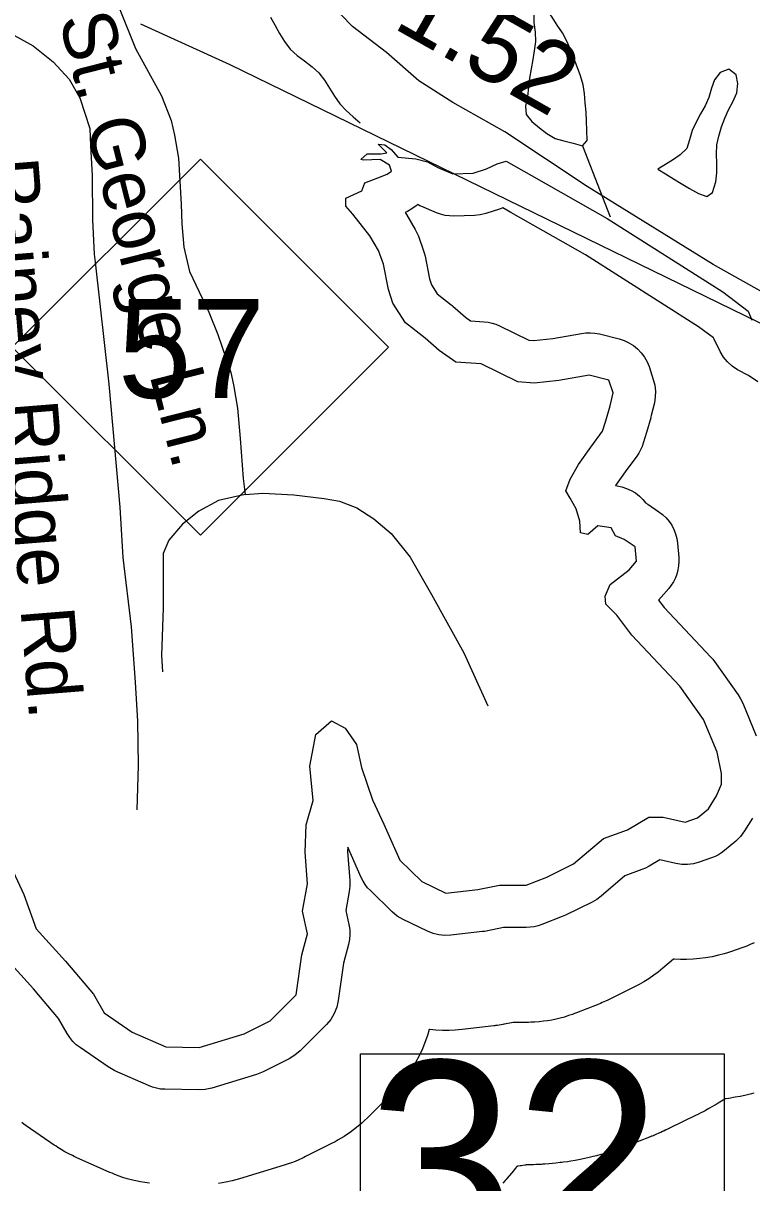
# Model space of a CAD drawing. Extents: x 1950930 to 2061844, y 904556 to 1017002.
# Drawn here: x 1963116 to 1964405, y 992041 to 994094 of the extents above; entities that cross this region are included whole.
import ezdxf

# ---------------------------------------------------------------- set-up
doc = ezdxf.new("R2010")
doc.units = 0
for name, color, linetype in [('Exist Hydrographic Buffer Line', 7, 'Continuous'), ('Exist Hydrographic Lake Shore', 7, 'Continuous'), ('Exist Hydrographic Misc Water Feature', 7, 'Continuous'), ('Exist Road Non-System Type 51', 7, 'Continuous'), ('Exist Road Non-System Type 51 Label', 7, 'Continuous'), ('Exist Road Primary NC Attributed', 7, 'Continuous'), ('Exist Road Primary NC Service Mileage Hundredths English Label', 7, 'Continuous'), ('Exist Road Primary NC Shield CELL', 7, 'Continuous'), ('Exist Road Primary NC Shield Number Label', 7, 'Continuous'), ('Exist Road Secondary Mileage Hundredths English Label', 7, 'Continuous'), ('Exist Utilities Electrical Transmission Line', 7, 'Continuous')]:
    doc.layers.add(name, color=color, linetype=linetype)

msp = doc.modelspace()

# ---------------------------------------------------------------- linework, layer by layer
at = {"layer": 'Exist Hydrographic Buffer Line'}
for points in [[(1964416.2, 993458.5), (1964399.3, 993469.8), (1964380.3, 993480.3), (1964370.8, 993486.4), (1964362.4, 993494), (1964355.2, 993502.7), (1964349.4, 993512.4), (1964338.5, 993534.2), (1964337.4, 993536.6), (1964311.2, 993556.1), (1964110.9, 993683.4), (1963978.6, 993758.7), (1963964.5, 993766.6), (1963963.4, 993766.2), (1963958.7, 993764.5), (1963934.8, 993756.9), (1963924.7, 993754.4), (1963914.3, 993753.4), (1963878.3, 993752.3), (1963870.4, 993752.5), (1963862.5, 993753.5), (1963854.7, 993755.3), (1963847.2, 993758), (1963821.1, 993768.9), (1963817.9, 993770.3), (1963814.8, 993771.9), (1963813.6, 993772.5), (1963811.3, 993770.6), (1963803.6, 993765.1), (1963796, 993760.4), (1963792.1, 993758.5), (1963794.3, 993754.9), (1963809.6, 993728.7), (1963812.7, 993722.8), (1963815.3, 993716.6), (1963824, 993692.6), (1963825.8, 993687), (1963827.1, 993681.3), (1963835, 993640.9), (1963838.3, 993630.4), (1963848.4, 993614.6), (1963873.2, 993595.2), (1963874.8, 993594), (1963876.3, 993592.7), (1963898.4, 993573.4), (1963907.7, 993566.9), (1963931.7, 993565.2), (1963938.7, 993564.3), (1963945.7, 993562.8), (1963952.5, 993560.6), (1963959.1, 993557.8), (1964010.9, 993532.5), (1964019.5, 993531.8), (1964053.5, 993535.2), (1964103.8, 993544.5), (1964111.8, 993545.5), (1964119.8, 993545.7), (1964127.7, 993545), (1964135.6, 993543.5), (1964170.5, 993534.8), (1964179.4, 993531.9), (1964188, 993528), (1964195.9, 993523), (1964203.2, 993517), (1964209.7, 993510.2), (1964215.3, 993502.6), (1964219.9, 993494.4), (1964223.4, 993485.7), (1964231, 993462.8), (1964233.6, 993452.7), (1964234.8, 993442.4), (1964234.6, 993432), (1964232.9, 993421.8), (1964227.4, 993398.9), (1964226.9, 993397), (1964226.4, 993395.2), (1964218.8, 993369.1), (1964218.8, 993369), (1964218.8, 993368.9), (1964213.3, 993350.4), (1964211.2, 993344.2), (1964208.6, 993338.3), (1964205.5, 993332.7), (1964201.9, 993327.3), (1964181.5, 993299.3), (1964164.2, 993275), (1964166.8, 993274.7), (1964175.4, 993272.9), (1964183.8, 993270.2), (1964191.8, 993266.6), (1964199.4, 993262), (1964206.3, 993256.5), (1964212.6, 993250.3), (1964217.3, 993244.3), (1964221.1, 993242), (1964240.7, 993228.9), (1964247.4, 993223.9), (1964253.5, 993218.1), (1964259, 993211.7), (1964263.6, 993204.8), (1964267.5, 993197.3), (1964270.5, 993189.5), (1964272.6, 993181.3), (1964273.8, 993173), (1964276, 993148), (1964276.3, 993140.5), (1964275.8, 993133.1), (1964274.6, 993125.7), (1964272.7, 993118.5), (1964270.1, 993111.6), (1964266.8, 993104.9), (1964262.8, 993098.6), (1964258.2, 993092.7), (1964245.2, 993077.4), (1964240.4, 993072.3), (1964250.4, 993059.2), (1964332.8, 992971.5), (1964336.1, 992967.7), (1964339.2, 992963.7), (1964381.1, 992904.8), (1964385.6, 992897.6), (1964389.3, 992890), (1964413.3, 992832.2)], [(1964406.7, 992686.6), (1964392.5, 992663.7), (1964385.4, 992654), (1964376.8, 992645.6), (1964357.2, 992629.2), (1964351.8, 992625.2), (1964346.2, 992621.6), (1964340.2, 992618.5), (1964333.9, 992616), (1964312.1, 992608.4), (1964302.1, 992605.7), (1964291.7, 992604.3), (1964281.3, 992604.4), (1964271, 992606), (1964242.5, 992612.4), (1964223.6, 992601.3), (1964217.4, 992598), (1964210.9, 992595.3), (1964180.9, 992584.5), (1964138.5, 992548.3), (1964131, 992542.6), (1964122.7, 992537.9), (1964075.4, 992514.8), (1964072.7, 992513.5), (1964070, 992512.4), (1964033.6, 992498.1), (1964027, 992495.8), (1964020.1, 992494.2), (1964013.2, 992493.2), (1964006.1, 992492.8), (1963966.2, 992492.8), (1963935, 992486.6), (1963932, 992486), (1963929, 992485.6), (1963872.9, 992479), (1963862.2, 992478.5), (1963851.5, 992479.6), (1963841.2, 992482.1), (1963831.2, 992486.1), (1963788.3, 992507), (1963778, 992513.1), (1963768.9, 992520.7), (1963730.3, 992558.1), (1963725.5, 992563.3), (1963721.2, 992568.9), (1963717.4, 992574.9), (1963714.2, 992581.2), (1963690.2, 992634.8), (1963689.9, 992627.5), (1963693.9, 992575.9), (1963694, 992566.2), (1963692.9, 992556.6), (1963686.8, 992523), (1963692.3, 992498.2), (1963693.8, 992489.3), (1963694.1, 992480.4), (1963693.4, 992471.5), (1963691.6, 992462.7), (1963682.9, 992429.6), (1963673.6, 992363.5), (1963670.9, 992351.7), (1963666.4, 992340.5), (1963660.2, 992330.1), (1963652.4, 992320.9), (1963606.1, 992274.6), (1963596.9, 992266.8), (1963586.6, 992260.6), (1963540.4, 992237.4), (1963534.7, 992234.9), (1963528.8, 992232.8), (1963449.5, 992208.6), (1963438, 992206), (1963426.2, 992205.3), (1963366.7, 992206.4), (1963359.2, 992206.9), (1963351.9, 992208.2), (1963344.6, 992210.2), (1963337.6, 992212.9), (1963278.2, 992239.3), (1963272, 992242.4), (1963266.1, 992246.1), (1963216.5, 992280.2), (1963209.9, 992285.4), (1963203.8, 992291.3), (1963198.4, 992297.9), (1963193.8, 992305), (1963178.6, 992331.9), (1963134.4, 992384), (1963083.4, 992440.4)], [(1964409.7, 992465.6), (1964402.7, 992462.6), (1964396.5, 992460.1), (1964393, 992458.8), (1964389.5, 992457.5), (1964367.7, 992449.9), (1964362.1, 992448), (1964356.5, 992446.4), (1964346.5, 992443.6), (1964335.1, 992440.9), (1964323.5, 992439), (1964313.2, 992437.7), (1964301.5, 992436.6), (1964289.9, 992436.3), (1964279.4, 992436.5), (1964267.7, 992437), (1964267.3, 992437), (1964266.7, 992436.8), (1964247.7, 992420.6), (1964243.6, 992417.2), (1964239.4, 992413.9), (1964231.8, 992408.3), (1964223.2, 992402.2), (1964214.1, 992396.6), (1964205.9, 992391.9), (1964201.2, 992389.4), (1964196.5, 992387), (1964149.2, 992363.8), (1964147.7, 992363.1), (1964146.2, 992362.4), (1964143.5, 992361.2), (1964140.4, 992359.8), (1964137.4, 992358.5), (1964134.7, 992357.3), (1964133.1, 992356.7), (1964131.6, 992356.1), (1964095.2, 992341.8), (1964091.6, 992340.4), (1964087.8, 992339), (1964081.2, 992336.8), (1964073.7, 992334.4), (1964066, 992332.4), (1964059.2, 992330.8), (1964051.5, 992329.1), (1964043.7, 992327.8), (1964036.7, 992326.8), (1964028.9, 992325.9), (1964021, 992325.4), (1964014, 992325), (1964010.1, 992324.9), (1964006.1, 992324.8), (1963982.9, 992324.8), (1963967.9, 992321.8), (1963966.3, 992321.5), (1963964.6, 992321.2), (1963961.7, 992320.7), (1963958.3, 992320.1), (1963955, 992319.6), (1963952, 992319.2), (1963950.3, 992319), (1963948.7, 992318.8), (1963892.5, 992312.2), (1963886.5, 992311.6), (1963880.6, 992311.2), (1963869.9, 992310.7), (1963857.9, 992310.6), (1963845.9, 992311.3), (1963835.3, 992312.4), (1963834.2, 992312.5), (1963831.4, 992301.9), (1963826.9, 992289.1), (1963822.4, 992277.9), (1963816.8, 992265.5), (1963810.3, 992253.7), (1963804, 992243.3), (1963796.6, 992232), (1963788.2, 992221.3), (1963780.4, 992212.1), (1963775.9, 992207.1), (1963771.2, 992202.2), (1963725, 992155.9), (1963720.1, 992151.2), (1963715, 992146.7), (1963705.9, 992138.9), (1963695.2, 992130.6), (1963684, 992123.1), (1963673.6, 992116.9), (1963667.8, 992113.5), (1963661.8, 992110.3), (1963615.6, 992087.2), (1963612.4, 992085.7), (1963609.2, 992084.2), (1963603.5, 992081.6), (1963597, 992078.9), (1963590.5, 992076.4), (1963584.6, 992074.3), (1963581.2, 992073.2), (1963577.9, 992072.1), (1963498.6, 992047.9), (1963492.2, 992046.1), (1963485.8, 992044.5), (1963474.3, 992042), (1963461.3, 992039.6)], [(1964408.8, 992199.4), (1964404.5, 992198.4), (1964393.1, 992195.7), (1964384.6, 992193.8), (1964375.9, 992192.3), (1964364.4, 992190.4), (1964360.1, 992189.7), (1964358.2, 992189.4), (1964354.7, 992187.2), (1964345.7, 992181.7), (1964342.3, 992179.6), (1964338.8, 992177.6), (1964330.6, 992173), (1964328.9, 992172), (1964327.1, 992171), (1964322.5, 992168.5), (1964319, 992166.6), (1964315.4, 992164.7), (1964310.7, 992162.3), (1964308.9, 992161.4), (1964307.1, 992160.6), (1964259.8, 992137.4), (1964259.2, 992137.2), (1964258.7, 992136.9), (1964257.2, 992136.2), (1964256.1, 992135.6), (1964254.9, 992135.1), (1964253.4, 992134.4), (1964252.9, 992134.1), (1964252.3, 992133.9), (1964249.6, 992132.6), (1964248.5, 992132.1), (1964247.4, 992131.6), (1964244.3, 992130.2), (1964242.1, 992129.2), (1964239.8, 992128.2), (1964236.7, 992126.9), (1964235.6, 992126.4), (1964234.4, 992125.9), (1964231.7, 992124.8), (1964231.1, 992124.5), (1964230.5, 992124.3), (1964229, 992123.7), (1964227.8, 992123.2), (1964226.7, 992122.7), (1964225.1, 992122.1), (1964224.6, 992121.9), (1964224, 992121.6), (1964187.7, 992107.3), (1964186.3, 992106.8), (1964184.9, 992106.3), (1964181.2, 992104.9), (1964178.4, 992103.8), (1964175.7, 992102.8), (1964171.9, 992101.5), (1964170.6, 992101), (1964169.2, 992100.5), (1964162.5, 992098.3), (1964159.7, 992097.3), (1964156.9, 992096.4), (1964149.4, 992094), (1964143.7, 992092.3), (1964138, 992090.8), (1964130.4, 992088.7), (1964127.5, 992088), (1964124.6, 992087.3), (1964117.8, 992085.7), (1964114.9, 992085), (1964112, 992084.4), (1964104.3, 992082.7), (1964098.5, 992081.5), (1964092.7, 992080.5), (1964084.9, 992079.2), (1964082, 992078.7), (1964079.1, 992078.3), (1964072.1, 992077.3), (1964069.2, 992076.9), (1964066.2, 992076.6), (1964058.4, 992075.6), (1964052.5, 992075), (1964046.6, 992074.5), (1964038.8, 992074), (1964035.8, 992073.8), (1964032.9, 992073.6), (1964025.8, 992073.3), (1964024.4, 992073.2), (1964022.9, 992073.2), (1964018.9, 992073), (1964016, 992073), (1964013, 992072.9), (1964009.1, 992072.9), (1964007.6, 992072.8), (1964007.2, 992072.8), (1964006.1, 992072.6), (1964004.9, 992072.4), (1964003.6, 992072.2), (1964000.3, 992071.6), (1963997.8, 992071.2), (1963995.3, 992070.9), (1963992, 992070.4), (1963990.7, 992070.2), (1963989.8, 992070), (1963986.7, 992066), (1963983.5, 992062.1), (1963980.2, 992058.2), (1963972.4, 992048.9), (1963970.8, 992047), (1963969.1, 992045.1), (1963964.6, 992040)], [(1963339.4, 992040.1), (1963331.1, 992041.3), (1963323.7, 992042.5), (1963315.4, 992044.2), (1963307.3, 992046.2), (1963300.1, 992048.2), (1963292, 992050.6), (1963284.1, 992053.4), (1963277.1, 992056.1), (1963273.2, 992057.7), (1963269.4, 992059.4), (1963209.9, 992085.8), (1963206.4, 992087.4), (1963202.9, 992089.1), (1963196.7, 992092.2), (1963189.8, 992095.9), (1963183.1, 992099.8), (1963177.2, 992103.5), (1963174, 992105.6), (1963170.7, 992107.8), (1963121.2, 992141.9), (1963117.3, 992144.7), (1963113.5, 992147.5)]]:
    msp.add_lwpolyline(points, dxfattribs=at)
at = {"layer": 'Exist Hydrographic Lake Shore'}
for points in [[(1964248.3, 992687.9), (1964287.4, 992679.2), (1964309.1, 992686.8), (1964328.8, 992703.2), (1964342.9, 992726.1), (1964351.6, 992746.8), (1964351.6, 992765.3), (1964344, 992803.5), (1964320, 992861.3), (1964278.1, 992920.1), (1964193.1, 993010.6), (1964166.4, 993045.5), (1964146.8, 993065.2), (1964145.7, 993079.3), (1964154.4, 993100), (1964188.2, 993126.2), (1964201.3, 993141.5), (1964199.1, 993166.5), (1964179.5, 993179.6), (1964164.2, 993186.2), (1964156.6, 993200.3), (1964132.6, 993203.6), (1964115.2, 993188.4), (1964102.1, 993191.6), (1964101.1, 993212.3), (1964094.5, 993234.1), (1964083.6, 993252.7), (1964076, 993265.8), (1964083.6, 993286.5), (1964098.9, 993312.6), (1964120.7, 993343.2), (1964141.4, 993371.5), (1964146.8, 993390), (1964154.4, 993416.2), (1964159.9, 993439.1), (1964152.3, 993462), (1964117.4, 993470.7), (1964064, 993460.9), (1964020.4, 993456.6), (1963991, 993458.7), (1963926.2, 993490.4), (1963881.5, 993493.6), (1963852.1, 993514.3), (1963827, 993536.1), (1963792.2, 993563.4), (1963769.8, 993598.3), (1963762.2, 993622.3), (1963753.5, 993667), (1963744.8, 993691), (1963729.5, 993717.1), (1963699, 993755.3), (1963687, 993769.5), (1963687, 993783.6), (1963715.4, 993796.7), (1963720.8, 993810.9), (1963743.7, 993819.6), (1963760, 993826.2), (1963767.7, 993831.6), (1963764.4, 993842.5), (1963747.5, 993852.3), (1963718.1, 993851.2), (1963713.7, 993852.3), (1963724.6, 993862.1), (1963749.7, 993862.1), (1963759.5, 993864.3), (1963750.8, 993873), (1963744.2, 993879.6), (1963756.2, 993878.5), (1963767.1, 993869.8), (1963779.1, 993856.7), (1963810.7, 993853.4), (1963831.4, 993848), (1963849.9, 993838.1), (1963876.1, 993827.2), (1963912, 993828.3), (1963936, 993836), (1963954.5, 993844.7), (1963970.9, 993849.1), (1964015.5, 993824), (1964149.5, 993747.7), (1964353.8, 993617.9), (1964399, 993584.1), (1964405.6, 993567.8)], [(1963623, 992778.3), (1963634, 992834.5), (1963661.5, 992858.7), (1963685.7, 992845.5), (1963705.6, 992816.8), (1963714.4, 992776.1), (1963734.2, 992718.8), (1963754, 992675.8), (1963782.6, 992611.9), (1963821.2, 992574.4), (1963864.1, 992553.5), (1963920.2, 992560.1), (1963958.8, 992567.8), (1964006.1, 992567.8), (1964042.5, 992582.2), (1964089.8, 992605.3), (1964142.6, 992650.5), (1964185.6, 992665.9), (1964223, 992687.9), (1964248.3, 992687.9)], [(1963083, 992625.1), (1963117.1, 992551.3), (1963139.1, 992490.7), (1963190.9, 992433.4), (1963240.4, 992375), (1963259.1, 992342), (1963308.7, 992307.8), (1963368.1, 992281.4), (1963427.6, 992280.3), (1963506.8, 992304.5), (1963553.1, 992327.7), (1963599.3, 992373.9), (1963609.2, 992444.4), (1963619.1, 992481.9), (1963610.3, 992521.6), (1963619.1, 992570), (1963614.7, 992626.2), (1963616.9, 992674.7), (1963629, 992717.7), (1963623, 992778.3)]]:
    msp.add_lwpolyline(points, dxfattribs=at)
at = {"layer": 'Exist Hydrographic Misc Water Feature'}
msp.add_line((1964105.5, 993876.6), (1964154.5, 993750.9), dxfattribs=at)
for points in [[(1963553.7, 994104.1), (1963561.9, 994089.8), (1963569.7, 994075.5), (1963578.1, 994061.1), (1963588.2, 994047.6), (1963600.5, 994036.4), (1963613.8, 994027), (1963627.1, 994016.6), (1963639.2, 994005.7), (1963649.3, 993992.8), (1963658.1, 993978.6), (1963666.7, 993964.3), (1963676.4, 993950.9), (1963687.4, 993938.9), (1963699.7, 993927.9), (1963712, 993917)], [(1964030.7, 994122.6), (1964019.8, 994110.5), (1964019.8, 994095), (1964021.9, 994077.6), (1964022.5, 994061.3), (1964020.4, 994044.9), (1964017.8, 994029.3), (1964014.7, 994013), (1964012, 993996.6), (1964010, 993980.3), (1964008.5, 993963.9), (1964005.1, 993946.7), (1964006.3, 993931.9), (1964016.3, 993919.4), (1964029.7, 993908.5), (1964042.8, 993898.3), (1964057.1, 993889.8), (1964072.9, 993885.5), (1964089.1, 993881), (1964105.5, 993876.6)], [(1964105.5, 993876.6), (1964113.7, 993886.2), (1964113.3, 993903.4), (1964112.9, 993919.9), (1964112.1, 993936.4), (1964110.7, 993952.8), (1964109, 993969.3), (1964106.6, 993984.8), (1964102.2, 994000.5), (1964096.3, 994016.2), (1964090.4, 994032), (1964084.4, 994046.9), (1964077.8, 994061.7), (1964070.1, 994076.7), (1964060.8, 994089.9), (1964051.8, 994104.2), (1964042.8, 994117.5), (1964030.7, 994122.6)], [(1964238.8, 993835.3), (1964252.8, 993826.8), (1964266.7, 993818.2), (1964280.6, 993809.7), (1964295.2, 993801.2), (1964311.2, 993791.9), (1964325.8, 993786.7), (1964336, 993793.8), (1964341.5, 993812.6), (1964343.6, 993829), (1964343.2, 993845.3), (1964342.6, 993861.8), (1964343.6, 993878.1), (1964347.1, 993893.7), (1964351.8, 993910), (1964357.3, 993925.5), (1964364.1, 993940.1), (1964371.9, 993954.7), (1964378.7, 993970.2), (1964380.7, 993986.6), (1964377.8, 994002.3), (1964364.5, 994012.3), (1964349.5, 994006.1), (1964339.1, 993993.2), (1964334, 993978.5), (1964329.2, 993962.2), (1964322.5, 993947.5), (1964314.7, 993933), (1964306.7, 993918.3), (1964299.5, 993903.7), (1964295, 993887.4), (1964290.1, 993871.9), (1964278.6, 993860.7), (1964264.9, 993851.1), (1964238.8, 993835.3)]]:
    msp.add_lwpolyline(points, dxfattribs=at)
at = {"layer": 'Exist Road Non-System Type 51'}
for points in [[(1963287.2, 994118), (1963314.9, 994049), (1963360.5, 993965.1), (1963378, 993921.6), (1963383.9, 993895.2), (1963390.5, 993854.8), (1963395.5, 993773.4), (1963396.8, 993738.4), (1963400.1, 993697.2), (1963410.4, 993653.8), (1963444.6, 993582.2), (1963460.6, 993542.7), (1963483.5, 993475.2), (1963488.1, 993453.6), (1963495.2, 993412.1), (1963499.8, 993358.2), (1963505.5, 993287.4), (1963509, 993259.2)], [(1963077, 994084.7), (1963133.4, 994053.6), (1963169.2, 994025.5), (1963197.5, 993994.4), (1963215.9, 993961.4), (1963233.9, 993907), (1963234.9, 993876.9), (1963237.8, 993823.5), (1963238.8, 993745.8), (1963241.6, 993684.6), (1963243.2, 993670.4), (1963267.4, 993454.5), (1963287.2, 993237), (1963292.1, 993147.6), (1963307.2, 993025.3), (1963314, 992927.2), (1963318.4, 992858.3), (1963319.4, 992779.6), (1963316.9, 992701)], [(1963509, 993259.2), (1963539.9, 993261.9), (1963594.8, 993258.5), (1963648.6, 993252.1), (1963675.5, 993247.7), (1963706.4, 993235.9), (1963736.2, 993216.4), (1963767.1, 993190.4), (1963800.9, 993148.3), (1963838.6, 993082.2), (1963895.9, 992979.3), (1963938, 992885.3)], [(1963509, 993259.2), (1963461.5, 993248.8), (1963427, 993229.6), (1963397.9, 993206.6), (1963373.4, 993178.3), (1963363.4, 993154.6), (1963363.4, 993058.8), (1963360.4, 992974.4), (1963362.6, 992945.3)]]:
    msp.add_lwpolyline(points, dxfattribs=at)
at = {"layer": 'Exist Road Primary NC Attributed'}
msp.add_lwpolyline([(1965612.2, 992315.1), (1965462.6, 992496.4), (1965304.3, 992695.1), (1965144.1, 992893.5), (1964950.1, 993142.4), (1964782.4, 993335.1), (1964743.1, 993377.2), (1964695.8, 993419.9), (1964673.5, 993439.3), (1964640, 993468.5), (1964572.4, 993519), (1964487.3, 993581.8), (1964337.2, 993666.5), (1964114, 993804.4), (1963968.1, 993901.3), (1963876.2, 993953.4), (1963816.3, 993991.7), (1963758.6, 994041.9), (1963698.7, 994087.9), (1963638.8, 994150.2)], dxfattribs=at)
at = {"layer": 'Exist Road Primary NC Shield CELL'}
msp.add_lwpolyline([(1963096.5, 993520.1), (1963429.5, 993853.1), (1963762.5, 993520.1), (1963429.5, 993187.1)], close=True, dxfattribs=at)
at = {"layer": 'Exist Road Secondary Mileage Hundredths English Label'}
msp.add_lwpolyline([(1963712.6, 992269.1), (1964356.7, 992269.1), (1964356.7, 991886.8), (1963712.6, 991886.8)], close=True, dxfattribs=at)
at = {"layer": 'Exist Utilities Electrical Transmission Line'}
msp.add_lwpolyline([(1963323.7, 994092.7), (1963481.6, 994020.4), (1964673.5, 993439.3)], dxfattribs=at)

# ---------------------------------------------------------------- texts
at = {"layer": 'Exist Road Non-System Type 51 Label'}
for s, rotation, p in [('St. George Ln.', 284.2777, (1963178.8, 994101.5)), ('Rainey Ridge Rd.', 274.589, (1963047.3, 993852))]:
    msp.add_text(s, height=95, rotation=rotation, dxfattribs=at).set_placement(p)
at = {"layer": 'Exist Road Primary NC Service Mileage Hundredths English Label'}
msp.add_text('1.52', height=125, rotation=330.4534, dxfattribs=at).set_placement((1963767.7, 994086.8))
at = {"layer": 'Exist Road Primary NC Shield Number Label'}
msp.add_text('57', height=175, dxfattribs=at).set_placement((1963283.6, 993430.4))
at = {"layer": 'Exist Road Secondary Mileage Hundredths English Label'}
msp.add_text('32', height=350, dxfattribs=at).set_placement((1963725.1, 991906.5))

doc.saveas('drawing.dxf')
